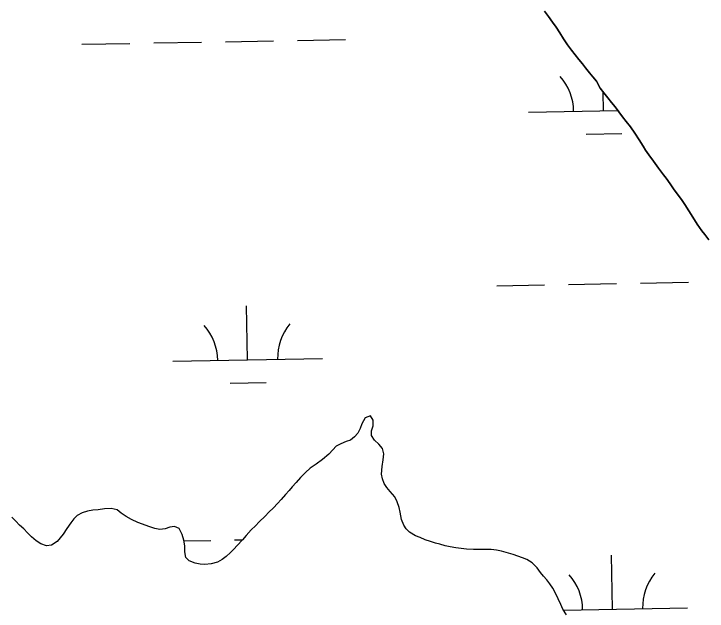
# Model space of a CAD drawing. Extents: x 3925854 to 3964121, y 224593 to 250589.
# Drawn here: x 3934075.9 to 3934538.5, y 230801.3 to 231200 of the extents above; entities that cross this region are included whole.
import ezdxf

# ---------------------------------------------------------------- set-up
doc = ezdxf.new("R2010")
doc.units = 0
doc.layers.add('V-TOPO-SHOR', color=7, linetype='Continuous')
doc.layers.add('V-WETL-SWMP', color=7, linetype='Continuous')

msp = doc.modelspace()

# ---------------------------------------------------------------- linework, layer by layer
at = {"layer": 'V-TOPO-SHOR'}
for points in [[(3934539.667, 231049.073), (3934536.98, 231052.637), (3934534.985, 231055.158), (3934531.78, 231059.59), (3934528.921, 231064.196), (3934526.234, 231068.54), (3934523.635, 231072.797), (3934521.903, 231075.316), (3934518.784, 231079.662), (3934516.617, 231082.618), (3934513.93, 231086.441), (3934511.243, 231090.265), (3934509.336, 231092.612), (3934506.043, 231097.044), (3934502.836, 231101.65), (3934499.717, 231105.907), (3934497.464, 231109.037), (3934495.817, 231111.558), (3934493.13, 231115.902), (3934490.359, 231120.42), (3934487.326, 231124.677), (3934484.465, 231128.155), (3934481.985, 231131.335), (3934479.63, 231134.5), (3934477.115, 231137.854), (3934474.688, 231140.863), (3934472.278, 231143.92), (3934469.558, 231147.259), (3934467.252, 231150.423), (3934464.634, 231155.043), (3934462.296, 231157.912), (3934459.955, 231160.693), (3934457.442, 231163.997), (3934455.361, 231166.604), (3934452.846, 231169.559), (3934450.505, 231172.601), (3934447.992, 231175.73), (3934445.305, 231179.379), (3934442.621, 231183.377), (3934440.282, 231187.289), (3934437.855, 231191.024), (3934435.428, 231194.414), (3934432.569, 231198.237), (3934430.054, 231201.715)], [(3934314.569, 230918.464), (3934314.485, 230921.68), (3934315.706, 230924.981), (3934315.712, 230928.751), (3934313.803, 230931.602), (3934310.328, 230930.427), (3934308.063, 230926.396), (3934307.016, 230923.271), (3934305.362, 230920.146), (3934303.273, 230917.541), (3934300.575, 230915.372), (3934297.62, 230914.507), (3934294.143, 230913.035), (3934291.099, 230911.388), (3934288.662, 230908.871), (3934286.053, 230906.18), (3934281.877, 230902.451), (3934277.703, 230899.502), (3934273.702, 230896.641), (3934270.482, 230893.864), (3934267.177, 230890.566), (3934264.217, 230887.095), (3934261.694, 230884.23), (3934259.605, 230881.801), (3934257.256, 230879.196), (3934254.299, 230875.813), (3934251.862, 230873.208), (3934249.076, 230870.344), (3934246.119, 230867.307), (3934243.684, 230864.79), (3934239.68, 230860.973), (3934237.071, 230858.284), (3934234.2, 230855.507), (3934230.98, 230851.861), (3934228.455, 230848.996), (3934224.975, 230845.179), (3934222.626, 230842.748), (3934220.537, 230840.493), (3934217.492, 230837.802), (3934214.885, 230835.721), (3934211.842, 230833.9), (3934207.67, 230832.95), (3934203.41, 230832.348), (3934200.283, 230832.612), (3934196.895, 230833.224), (3934192.988, 230834.879), (3934190.645, 230837.056), (3934190.041, 230840.88), (3934189.959, 230844.878), (3934189.355, 230848.613), (3934188.318, 230852.525), (3934186.326, 230856.524), (3934183.112, 230857.831), (3934179.983, 230857.315), (3934176.854, 230856.277), (3934173.29, 230855.761), (3934170.077, 230856.545), (3934166.081, 230857.768), (3934161.739, 230859.338), (3934158.612, 230860.471), (3934154.53, 230862.388), (3934150.885, 230864.479), (3934147.586, 230866.742), (3934144.895, 230868.919), (3934140.813, 230869.88), (3934136.467, 230869.537), (3934132.209, 230868.933), (3934128.734, 230868.677), (3934125.082, 230868.075), (3934121.433, 230866.951), (3934118.215, 230865.216), (3934116.038, 230862.959), (3934113.949, 230860.182), (3934111.338, 230856.363), (3934108.815, 230852.717), (3934106.898, 230850.286), (3934104.723, 230847.857), (3934100.983, 230845.428), (3934097.768, 230844.998), (3934094.035, 230846.133), (3934090.735, 230848.136), (3934087.784, 230850.919), (3934085.007, 230853.616), (3934082.49, 230856.139), (3934079.715, 230858.751), (3934077.198, 230861.274), (3934074.681, 230864.057)], [(3934444.572, 230798.82), (3934442.317, 230802.646), (3934440.933, 230805.689), (3934439.198, 230809.515), (3934437.466, 230812.904), (3934435.559, 230816.558), (3934433.476, 230819.601), (3934431.481, 230822.122), (3934429.313, 230824.733), (3934427.406, 230827.168), (3934425.063, 230830.126), (3934421.766, 230833.431), (3934418.118, 230835.696), (3934415.339, 230836.829), (3934412.214, 230838.049), (3934409.175, 230839.01), (3934404.485, 230840.407), (3934401.269, 230841.279), (3934397.882, 230842.066), (3934394.407, 230842.504), (3934390.237, 230842.51), (3934386.153, 230842.428), (3934382.59, 230842.52), (3934377.986, 230842.7), (3934374.422, 230843.053), (3934370.861, 230843.577), (3934367.039, 230844.277), (3934363.826, 230844.978), (3934360.176, 230846.024), (3934357.223, 230846.725), (3934353.838, 230847.771), (3934350.362, 230848.992), (3934346.977, 230850.387), (3934343.936, 230851.521), (3934339.856, 230854.046), (3934337.685, 230856.133), (3934336.039, 230858.656), (3934334.566, 230862.568), (3934333.704, 230867.26), (3934333.014, 230870.564), (3934331.801, 230874.215), (3934330.155, 230877.607), (3934327.031, 230881.258), (3934324.863, 230883.869), (3934323.13, 230886.479), (3934321.916, 230889.694), (3934321.139, 230892.823), (3934321.666, 230897.775), (3934322.368, 230902.379), (3934322.806, 230906.203), (3934321.942, 230909.766), (3934319.513, 230912.81), (3934316.65, 230915.507), (3934314.569, 230918.464)]]:
    msp.add_lwpolyline(points, dxfattribs=at)
at = {"layer": 'V-WETL-SWMP'}
for p, q in [((3934430.055, 231201.714), (3934432.568, 231198.238)), ((3934432.568, 231198.238), (3934435.428, 231194.414)), ((3934435.428, 231194.414), (3934437.855, 231191.024)), ((3934437.855, 231191.024), (3934440.281, 231187.288)), ((3934440.281, 231187.288), (3934442.62, 231183.378)), ((3934265.209, 231182.274), (3934297.203, 231182.856)), ((3934442.62, 231183.378), (3934445.306, 231179.38)), ((3934121.232, 231179.656), (3934153.227, 231180.238)), ((3934169.225, 231180.529), (3934201.219, 231181.111)), ((3934217.217, 231181.402), (3934249.211, 231181.984)), ((3934445.306, 231179.38), (3934447.993, 231175.73)), ((3934447.993, 231175.73), (3934450.506, 231172.601)), ((3934450.506, 231172.601), (3934452.847, 231169.559)), ((3934452.847, 231169.559), (3934455.361, 231166.604)), ((3934455.361, 231166.604), (3934457.441, 231163.997)), ((3934457.441, 231163.997), (3934459.954, 231160.694)), ((3934459.954, 231160.694), (3934462.295, 231157.913)), ((3934462.295, 231157.913), (3934464.635, 231155.044)), ((3934464.635, 231155.044), (3934467.251, 231150.422)), ((3934467.251, 231150.422), (3934469.557, 231147.259)), ((3934469.414, 231135.237), (3934469.186, 231147.768)), ((3934469.557, 231147.259), (3934472.278, 231143.921)), ((3934472.278, 231143.921), (3934474.688, 231140.862)), ((3934474.688, 231140.862), (3934477.115, 231137.854)), ((3934477.115, 231137.854), (3934479.629, 231134.5)), ((3934419.422, 231134.328), (3934478.947, 231135.41)), ((3934479.629, 231134.5), (3934481.986, 231131.336)), ((3934481.986, 231131.336), (3934484.465, 231128.155)), ((3934484.465, 231128.155), (3934487.326, 231124.678)), ((3934487.326, 231124.678), (3934490.359, 231120.42)), ((3934457.696, 231119.59), (3934481.692, 231120.027)), ((3934490.359, 231120.42), (3934493.131, 231115.902)), ((3934493.131, 231115.902), (3934495.817, 231111.557)), ((3934495.817, 231111.557), (3934497.463, 231109.037)), ((3934497.463, 231109.037), (3934499.716, 231105.908)), ((3934499.716, 231105.908), (3934502.836, 231101.65)), ((3934502.836, 231101.65), (3934506.043, 231097.044)), ((3934506.043, 231097.044), (3934509.336, 231092.612)), ((3934509.336, 231092.612), (3934511.243, 231090.265)), ((3934511.243, 231090.265), (3934513.93, 231086.441)), ((3934513.93, 231086.441), (3934516.616, 231082.618)), ((3934516.616, 231082.618), (3934518.783, 231079.663)), ((3934518.783, 231079.663), (3934521.903, 231075.317)), ((3934521.903, 231075.317), (3934523.636, 231072.797)), ((3934523.636, 231072.797), (3934526.235, 231068.54)), ((3934526.235, 231068.54), (3934528.921, 231064.195)), ((3934528.921, 231064.195), (3934531.78, 231059.59)), ((3934531.78, 231059.59), (3934534.986, 231055.157)), ((3934534.986, 231055.157), (3934536.98, 231052.637)), ((3934536.98, 231052.637), (3934539.667, 231049.074)), ((3934494.1, 231020.235), (3934526.095, 231020.817)), ((3934398.116, 231018.49), (3934430.111, 231019.071)), ((3934446.108, 231019.362), (3934478.103, 231019.944)), ((3934231.924, 230969.03), (3934231.269, 231005.024)), ((3934181.932, 230968.121), (3934281.916, 230969.939)), ((3934220.206, 230953.383), (3934244.203, 230953.82)), ((3934310.327, 230930.426), (3934308.063, 230926.397)), ((3934313.804, 230931.603), (3934310.327, 230930.426)), ((3934315.712, 230928.751), (3934313.804, 230931.603)), ((3934315.707, 230924.98), (3934315.712, 230928.751)), ((3934307.016, 230923.271), (3934305.361, 230920.145)), ((3934308.063, 230926.397), (3934307.016, 230923.271)), ((3934314.486, 230921.679), (3934315.707, 230924.98)), ((3934305.361, 230920.145), (3934303.272, 230917.541)), ((3934314.569, 230918.464), (3934314.486, 230921.679)), ((3934297.62, 230914.507), (3934294.143, 230913.035)), ((3934300.575, 230915.372), (3934297.62, 230914.507)), ((3934303.272, 230917.541), (3934300.575, 230915.372)), ((3934316.65, 230915.507), (3934314.569, 230918.464)), ((3934319.514, 230912.81), (3934316.65, 230915.507)), ((3934291.099, 230911.388), (3934288.663, 230908.871)), ((3934294.143, 230913.035), (3934291.099, 230911.388)), ((3934321.943, 230909.766), (3934319.514, 230912.81)), ((3934322.807, 230906.202), (3934321.943, 230909.766)), ((3934286.053, 230906.181), (3934281.877, 230902.45)), ((3934288.663, 230908.871), (3934286.053, 230906.181)), ((3934322.368, 230902.38), (3934322.807, 230906.202)), ((3934281.877, 230902.45), (3934277.703, 230899.502)), ((3934321.666, 230897.775), (3934322.368, 230902.38)), ((3934273.702, 230896.64), (3934270.483, 230893.863)), ((3934277.703, 230899.502), (3934273.702, 230896.64)), ((3934321.139, 230892.823), (3934321.666, 230897.775)), ((3934270.483, 230893.863), (3934267.177, 230890.566)), ((3934321.916, 230889.694), (3934321.139, 230892.823)), ((3934264.218, 230887.094), (3934261.695, 230884.23)), ((3934267.177, 230890.566), (3934264.218, 230887.094)), ((3934323.129, 230886.478), (3934321.916, 230889.694)), ((3934324.863, 230883.869), (3934323.129, 230886.478)), ((3934259.606, 230881.8), (3934257.257, 230879.196)), ((3934261.695, 230884.23), (3934259.606, 230881.8)), ((3934327.032, 230881.259), (3934324.863, 230883.869)), ((3934257.257, 230879.196), (3934254.298, 230875.812)), ((3934330.155, 230877.606), (3934327.032, 230881.259)), ((3934331.801, 230874.215), (3934330.155, 230877.606)), ((3934251.862, 230873.208), (3934249.077, 230870.344)), ((3934254.298, 230875.812), (3934251.862, 230873.208)), ((3934333.013, 230870.564), (3934331.801, 230874.215)), ((3934125.083, 230868.075), (3934121.432, 230866.95)), ((3934128.733, 230868.678), (3934125.083, 230868.075)), ((3934132.209, 230868.934), (3934128.733, 230868.678)), ((3934136.467, 230869.537), (3934132.209, 230868.934)), ((3934140.812, 230869.879), (3934136.467, 230869.537)), ((3934144.895, 230868.918), (3934140.812, 230869.879)), ((3934147.585, 230866.742), (3934144.895, 230868.918)), ((3934249.077, 230870.344), (3934246.119, 230867.307)), ((3934333.704, 230867.261), (3934333.013, 230870.564)), ((3934077.198, 230861.274), (3934074.681, 230864.058)), ((3934118.215, 230865.217), (3934116.039, 230862.96)), ((3934121.432, 230866.95), (3934118.215, 230865.217)), ((3934150.884, 230864.478), (3934147.585, 230866.742)), ((3934154.531, 230862.388), (3934150.884, 230864.478)), ((3934243.683, 230864.791), (3934239.681, 230860.973)), ((3934246.119, 230867.307), (3934243.683, 230864.791)), ((3934334.567, 230862.568), (3934333.704, 230867.261)), ((3934079.714, 230858.751), (3934077.198, 230861.274)), ((3934082.491, 230856.14), (3934079.714, 230858.751)), ((3934113.95, 230860.183), (3934111.339, 230856.363)), ((3934116.039, 230862.96), (3934113.95, 230860.183)), ((3934158.612, 230860.471), (3934154.531, 230862.388)), ((3934161.739, 230859.338), (3934158.612, 230860.471)), ((3934166.081, 230857.768), (3934161.739, 230859.338)), ((3934239.681, 230860.973), (3934237.071, 230858.283)), ((3934336.039, 230858.656), (3934334.567, 230862.568)), ((3934337.686, 230856.134), (3934336.039, 230858.656)), ((3934085.008, 230853.617), (3934082.491, 230856.14)), ((3934111.339, 230856.363), (3934108.814, 230852.717)), ((3934170.076, 230856.546), (3934166.081, 230857.768)), ((3934173.29, 230855.76), (3934170.076, 230856.546)), ((3934176.853, 230856.277), (3934173.29, 230855.76)), ((3934179.983, 230857.315), (3934176.853, 230856.277)), ((3934183.112, 230857.832), (3934179.983, 230857.315)), ((3934186.325, 230856.525), (3934183.112, 230857.832)), ((3934188.318, 230852.525), (3934186.325, 230856.525)), ((3934234.2, 230855.506), (3934230.98, 230851.861)), ((3934237.071, 230858.283), (3934234.2, 230855.506)), ((3934339.856, 230854.046), (3934337.686, 230856.134)), ((3934343.936, 230851.521), (3934339.856, 230854.046)), ((3934087.784, 230850.92), (3934085.008, 230853.617)), ((3934090.735, 230848.136), (3934087.784, 230850.92)), ((3934106.899, 230850.287), (3934104.724, 230847.857)), ((3934108.814, 230852.717), (3934106.899, 230850.287)), ((3934189.355, 230848.614), (3934188.318, 230852.525)), ((3934230.98, 230851.861), (3934228.456, 230848.997)), ((3934346.976, 230850.387), (3934343.936, 230851.521)), ((3934350.363, 230848.992), (3934346.976, 230850.387)), ((3934094.034, 230846.133), (3934090.735, 230848.136)), ((3934097.769, 230844.998), (3934094.034, 230846.133)), ((3934100.984, 230845.429), (3934097.769, 230844.998)), ((3934104.724, 230847.857), (3934100.984, 230845.429)), ((3934189.959, 230844.877), (3934189.355, 230848.614)), ((3934189.427, 230848.166), (3934207.267, 230848.491)), ((3934190.04, 230840.88), (3934189.959, 230844.877)), ((3934224.976, 230845.178), (3934222.627, 230842.748)), ((3934223.265, 230848.782), (3934228.344, 230848.874)), ((3934228.456, 230848.997), (3934224.976, 230845.178)), ((3934353.837, 230847.771), (3934350.363, 230848.992)), ((3934357.224, 230846.724), (3934353.837, 230847.771)), ((3934360.177, 230846.025), (3934357.224, 230846.724)), ((3934363.825, 230844.978), (3934360.177, 230846.025)), ((3934367.039, 230844.278), (3934363.825, 230844.978)), ((3934190.644, 230837.056), (3934190.04, 230840.88)), ((3934220.538, 230840.492), (3934217.493, 230837.802)), ((3934222.627, 230842.748), (3934220.538, 230840.492)), ((3934370.861, 230843.578), (3934367.039, 230844.278)), ((3934374.423, 230843.052), (3934370.861, 230843.578)), ((3934377.985, 230842.7), (3934374.423, 230843.052)), ((3934382.59, 230842.52), (3934377.985, 230842.7)), ((3934386.153, 230842.428), (3934382.59, 230842.52)), ((3934390.236, 230842.51), (3934386.153, 230842.428)), ((3934394.407, 230842.504), (3934390.236, 230842.51)), ((3934397.882, 230842.065), (3934394.407, 230842.504)), ((3934401.27, 230841.279), (3934397.882, 230842.065)), ((3934404.484, 230840.406), (3934401.27, 230841.279)), ((3934409.174, 230839.009), (3934404.484, 230840.406)), ((3934192.987, 230834.88), (3934190.644, 230837.056)), ((3934214.884, 230835.72), (3934211.841, 230833.9)), ((3934217.493, 230837.802), (3934214.884, 230835.72)), ((3934412.214, 230838.05), (3934409.174, 230839.009)), ((3934415.34, 230836.829), (3934412.214, 230838.05)), ((3934418.119, 230835.696), (3934415.34, 230836.829)), ((3934421.765, 230833.432), (3934418.119, 230835.696)), ((3934475.462, 230802.617), (3934474.807, 230838.611)), ((3934196.895, 230833.224), (3934192.987, 230834.88)), ((3934200.282, 230832.612), (3934196.895, 230833.224)), ((3934203.41, 230832.347), (3934200.282, 230832.612)), ((3934207.669, 230832.95), (3934203.41, 230832.347)), ((3934211.841, 230833.9), (3934207.669, 230832.95)), ((3934425.063, 230830.126), (3934421.765, 230833.432)), ((3934427.405, 230827.168), (3934425.063, 230830.126)), ((3934429.313, 230824.733), (3934427.405, 230827.168)), ((3934431.482, 230822.123), (3934429.313, 230824.733)), ((3934433.477, 230819.601), (3934431.482, 230822.123)), ((3934435.559, 230816.557), (3934433.477, 230819.601)), ((3934437.465, 230812.905), (3934435.559, 230816.557)), ((3934439.199, 230809.514), (3934437.465, 230812.905)), ((3934440.932, 230805.689), (3934439.199, 230809.514)), ((3934442.318, 230802.646), (3934440.932, 230805.689)), ((3934442.686, 230802.021), (3934525.453, 230803.526)), ((3934444.572, 230798.82), (3934442.318, 230802.646))]:
    msp.add_line(p, q, dxfattribs=at)
for centre, start, end in [((3934414.171, 231134.707), 0.26988, 41.81354), ((3934287.149, 230970.509), 140.26988, 181.81353), ((3934176.682, 230968.5), 0.26988, 41.81354), ((3934530.687, 230804.096), 140.26988, 181.81353), ((3934420.219, 230802.087), 0.26988, 41.81354)]:
    msp.add_arc(centre, 35.246, start, end, dxfattribs=at)

doc.saveas('drawing.dxf')
